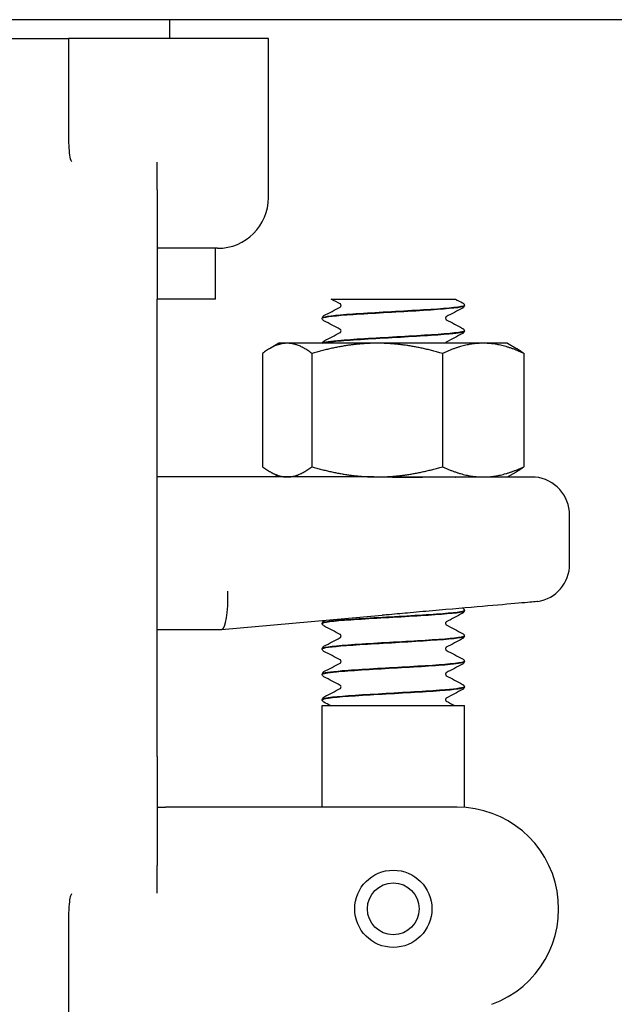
# Model space of a CAD drawing. Header units: inches. Extents: x 18 to 846, y -44 to 561.
# Tile 536 of 637: x 762 to 763.47, y 225.78 to 228.21. Entities that reach past the tile are written whole.
import ezdxf

# ---------------------------------------------------------------- set-up
doc = ezdxf.new("R2010")
doc.units = ezdxf.units.IN
doc.header["$LTSCALE"] = 24
doc.header["$MEASUREMENT"] = 0
doc.layers.add('Visible (ANSI)', color=7, linetype='Continuous', lineweight=30)

msp = doc.modelspace()

# ---------------------------------------------------------------- linework, layer by layer
at = {"layer": 'Visible (ANSI)'}
for p, q in [((777.2367, 228.2065), (758.2367, 228.2065)), ((762.37368, 228.1605), (762.37368, 228.2065)), ((761.87368, 228.1605), (762.12368, 228.1605)), ((762.12984, 228.1605), (762.12368, 228.1605)), ((762.12368, 228.1605), (762.12368, 228.02655)), ((762.61618, 228.1605), (762.12984, 228.1605)), ((762.61618, 227.769), (762.61618, 228.1605)), ((762.12368, 228.02655), (762.12368, 227.93405)), ((762.34243, 227.78759), (762.34243, 227.85568)), ((762.34243, 227.78759), (762.34243, 227.519)), ((762.49118, 227.644), (762.34243, 227.644)), ((762.48618, 227.519), (762.48618, 227.644)), ((762.34243, 226.394), (762.34243, 227.519)), ((762.48618, 227.519), (762.34243, 227.519)), ((762.77058, 227.519), (762.85814, 227.519)), ((762.85814, 227.519), (762.92404, 227.519)), ((762.92404, 227.519), (762.98985, 227.519)), ((762.98985, 227.519), (763.07669, 227.519)), ((763.09868, 227.50302), (763.09868, 227.50364)), ((762.74868, 227.47174), (762.74868, 227.47236)), ((763.09868, 227.44046), (763.09868, 227.44108)), ((762.64218, 227.4105), (762.62036, 227.3979)), ((762.66244, 227.4105), (762.64218, 227.4105)), ((762.88386, 227.4105), (762.66244, 227.4105)), ((763.14511, 227.4105), (762.88386, 227.4105)), ((763.20518, 227.4105), (763.14511, 227.4105)), ((763.20518, 227.4105), (763.22701, 227.3979)), ((762.60191, 227.38536), (762.60191, 227.10664)), ((762.72297, 227.38536), (762.72297, 227.10664)), ((763.04475, 227.38536), (763.04475, 227.10664)), ((763.24546, 227.38536), (763.24546, 227.10664)), ((762.87582, 227.0815), (762.34243, 227.0815)), ((762.64218, 227.0815), (762.62036, 227.0941)), ((762.87582, 227.0815), (762.88386, 227.0815)), ((762.88386, 227.0815), (763.14511, 227.0815)), ((763.27278, 227.08111), (762.99567, 227.08111)), ((763.14511, 227.0815), (763.20518, 227.0815)), ((763.20518, 227.0815), (763.22701, 227.0941)), ((763.35793, 226.86741), (763.35793, 226.98775)), ((762.50085, 226.70652), (762.89627, 226.74111)), ((763.09868, 226.75227), (763.09868, 226.75289)), ((762.74868, 226.72099), (762.74868, 226.72161)), ((762.34243, 226.7065), (762.50068, 226.7065)), ((762.50085, 226.70652), (762.50068, 226.7065)), ((763.09868, 226.68971), (763.09868, 226.69033)), ((762.74868, 226.65843), (762.74868, 226.65905)), ((763.09868, 226.62715), (763.09868, 226.62777)), ((762.74868, 226.59587), (762.74868, 226.59649)), ((763.09868, 226.56459), (763.09868, 226.56521)), ((762.74868, 226.5333), (762.74868, 226.53393)), ((762.74868, 226.519), (763.09868, 226.519)), ((762.74868, 226.269), (762.74868, 226.519)), ((763.09868, 226.26837), (763.09868, 226.519)), ((762.34243, 226.394), (762.34243, 226.12541)), ((762.34243, 226.269), (762.36278, 226.269)), ((762.5476, 226.269), (762.36278, 226.269)), ((763.08086, 226.269), (762.5476, 226.269)), ((762.34243, 226.05732), (762.34243, 226.12541)), ((762.12368, 225.97895), (762.12368, 225.88646)), ((762.12368, 225.88646), (762.12368, 225.45924))]:
    msp.add_line(p, q, dxfattribs=at)
for radius in [0.095, 0.06375]:
    msp.add_circle((762.92368, 226.019), radius, dxfattribs=at)
for centre, radius, start, end in [((762.49118, 227.769), 0.125, 270, 0), ((763.26418, 226.98775), 0.09375, 0, 84.74141), ((763.26418, 226.86741), 0.09375, 279.08773, 0), ((763.08086, 226.019), 0.25, 290, 90)]:
    msp.add_arc(centre, radius, start, end, dxfattribs=at)
msp.add_ellipse((762.49659, 226.80025), major_axis=(0.00409, -0.09375), ratio=0.2058405, start_param=0.0089869, end_param=1.5618094, dxfattribs=at)
for points, knots in [([(762.12368, 227.93405), (762.12368, 227.92324), (762.12384, 227.91307), (762.12452, 227.89454), (762.12501, 227.88619), (762.12672, 227.87017), (762.12787, 227.86466), (762.12925, 227.8615), (762.12936, 227.86126), (762.12949, 227.86102)], [0, 0, 0, 0, 0.09469213, 0.09469213, 0.18700728, 0.18700728, 0.29404594, 0.29404594, 0.30156032, 0.30156032, 0.30156032, 0.30156032]), ([(762.12949, 227.86102), (762.13011, 227.85982), (762.13076, 227.85864), (762.13145, 227.85745), (762.13147, 227.85741), (762.1315, 227.85736)], [-0.020804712, -0.020804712, -0.020804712, -0.020804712, 0, 0, 0.000806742, 0.000806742, 0.000806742, 0.000806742]), ([(763.09841, 227.50367), (763.09855, 227.50261), (763.09576, 227.50154), (763.08992, 227.50048), (763.07297, 227.49739), (763.0307, 227.49431), (762.97928, 227.49122), (762.92788, 227.48814), (762.86855, 227.48505), (762.82399, 227.48197), (762.77945, 227.47889), (762.75072, 227.4758), (762.7488, 227.47272), (762.74872, 227.4726), (762.74869, 227.47248), (762.74869, 227.47236)], [1.5680873, 1.5680873, 1.5680873, 1.5680873, 1.888606, 1.888606, 1.888606, 2.8182842, 2.8182842, 2.8182842, 3.7476993, 3.7476993, 3.7476993, 4.6768539, 4.6768539, 4.6768539, 4.712389, 4.712389, 4.712389, 4.712389]), ([(762.74871, 227.47172), (762.74874, 227.47457), (762.77116, 227.47742), (762.80901, 227.48027), (762.84961, 227.48333), (762.90701, 227.48638), (762.95961, 227.48944), (763.01263, 227.49252), (763.05952, 227.49561), (763.08236, 227.49869), (763.09307, 227.50013), (763.09838, 227.50158), (763.09836, 227.50302)], [-10.9982833, -10.9982833, -10.9982833, -10.9982833, -10.1393382, -10.1393382, -10.1393382, -9.2180099, -9.2180099, -9.2180099, -8.289328, -8.289328, -8.289328, -7.8539816, -7.8539816, -7.8539816, -7.8539816]), ([(762.79502, 227.50333), (762.79502, 227.50454), (762.79452, 227.50566), (762.79373, 227.50674), (762.79344, 227.50695), (762.79323, 227.5071), (762.7932, 227.50712), (762.7932, 227.50712)], [0, 0, 0, 0, 0.02017106, 0.02017106, 0.036592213, 0.036592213, 0.045399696, 0.045399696, 0.045399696, 0.045399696]), ([(762.79323, 227.49956), (762.79329, 227.4996), (762.79346, 227.49971), (762.79397, 227.50025), (762.79428, 227.50063), (762.79482, 227.50177), (762.79502, 227.50255), (762.79502, 227.50333)], [0.008751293, 0.008751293, 0.008751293, 0.008751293, 0.024017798, 0.024017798, 0.03673453, 0.03673453, 0.049915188, 0.049915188, 0.049915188, 0.049915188]), ([(763.09448, 227.50968), (763.09519, 227.5093), (763.09595, 227.50885), (763.0972, 227.50756), (763.09764, 227.507), (763.09837, 227.50554), (763.09864, 227.50462), (763.09868, 227.50367)], [0, 0, 0, 0, 0.024898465, 0.024898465, 0.037820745, 0.037820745, 0.051208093, 0.051208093, 0.051208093, 0.051208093]), ([(763.09868, 227.503), (763.09862, 227.50172), (763.09815, 227.50052), (763.09704, 227.49886), (763.09645, 227.49832), (763.09541, 227.49751), (763.09494, 227.49723), (763.09448, 227.49699)], [0, 0, 0, 0, 0.017960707, 0.017960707, 0.035135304, 0.035135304, 0.051182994, 0.051182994, 0.051182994, 0.051182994]), ([(762.74869, 227.47239), (762.74875, 227.47367), (762.74922, 227.47487), (762.75033, 227.47653), (762.75092, 227.47707), (762.75196, 227.47787), (762.75243, 227.47816), (762.75289, 227.4784)], [0, 0, 0, 0, 0.017960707, 0.017960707, 0.035135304, 0.035135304, 0.051182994, 0.051182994, 0.051182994, 0.051182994]), ([(762.75289, 227.46571), (762.75218, 227.46608), (762.75142, 227.46654), (762.75017, 227.46782), (762.74973, 227.46839), (762.749, 227.46984), (762.74873, 227.47076), (762.74869, 227.47172)], [0, 0, 0, 0, 0.024898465, 0.024898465, 0.037820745, 0.037820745, 0.051208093, 0.051208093, 0.051208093, 0.051208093]), ([(763.05414, 227.47583), (763.05408, 227.47579), (763.05391, 227.47568), (763.0534, 227.47514), (763.05309, 227.47476), (763.05255, 227.47362), (763.05235, 227.47284), (763.05235, 227.47205)], [0.008751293, 0.008751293, 0.008751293, 0.008751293, 0.024017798, 0.024017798, 0.03673453, 0.03673453, 0.049915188, 0.049915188, 0.049915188, 0.049915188]), ([(763.05235, 227.47205), (763.05235, 227.47085), (763.05285, 227.46973), (763.05364, 227.46865), (763.05393, 227.46843), (763.05414, 227.46828), (763.05417, 227.46827), (763.05417, 227.46827)], [0, 0, 0, 0, 0.02017106, 0.02017106, 0.036592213, 0.036592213, 0.045399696, 0.045399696, 0.045399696, 0.045399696]), ([(762.79502, 227.44077), (762.79502, 227.44198), (762.79452, 227.4431), (762.79373, 227.44418), (762.79344, 227.44439), (762.79323, 227.44454), (762.7932, 227.44456), (762.7932, 227.44456)], [0, 0, 0, 0, 0.02017106, 0.02017106, 0.036592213, 0.036592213, 0.045399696, 0.045399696, 0.045399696, 0.045399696]), ([(763.09448, 227.44712), (763.09519, 227.44674), (763.09595, 227.44629), (763.0972, 227.445), (763.09764, 227.44444), (763.09837, 227.44298), (763.09864, 227.44206), (763.09868, 227.44111)], [0, 0, 0, 0, 0.024898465, 0.024898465, 0.037820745, 0.037820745, 0.051208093, 0.051208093, 0.051208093, 0.051208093]), ([(763.09837, 227.44111), (763.09837, 227.43932), (763.09016, 227.43753), (763.07406, 227.43574), (763.04637, 227.43266), (762.99602, 227.42958), (762.94219, 227.4265), (762.88838, 227.42342), (762.83238, 227.42034), (762.79553, 227.41726), (762.76857, 227.41501), (762.75233, 227.41275), (762.74932, 227.4105)], [7.8512726, 7.8512726, 7.8512726, 7.8512726, 8.3909221, 8.3909221, 8.3909221, 9.318815, 9.318815, 9.318815, 10.2464637, 10.2464637, 10.2464637, 10.9251619, 10.9251619, 10.9251619, 10.9251619]), ([(762.75055, 227.4105), (762.75442, 227.41215), (762.76517, 227.4138), (762.78224, 227.41545), (762.81404, 227.41852), (762.86698, 227.42159), (762.92097, 227.42467), (762.97486, 227.42773), (763.02854, 227.4308), (763.06168, 227.43387), (763.08544, 227.43606), (763.09826, 227.43826), (763.09847, 227.44046)], [-17.1459793, -17.1459793, -17.1459793, -17.1459793, -16.649142, -16.649142, -16.649142, -15.7234774, -15.7234774, -15.7234774, -14.7994931, -14.7994931, -14.7994931, -14.1371669, -14.1371669, -14.1371669, -14.1371669]), ([(762.79323, 227.437), (762.79329, 227.43703), (762.79346, 227.43715), (762.79397, 227.43768), (762.79428, 227.43807), (762.79482, 227.4392), (762.79502, 227.43998), (762.79502, 227.44077)], [0.008751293, 0.008751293, 0.008751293, 0.008751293, 0.024017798, 0.024017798, 0.03673453, 0.03673453, 0.049915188, 0.049915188, 0.049915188, 0.049915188]), ([(763.09868, 227.44043), (763.09862, 227.43916), (763.09815, 227.43796), (763.09704, 227.4363), (763.09645, 227.43575), (763.09541, 227.43495), (763.09494, 227.43467), (763.09448, 227.43443)], [0, 0, 0, 0, 0.017960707, 0.017960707, 0.035135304, 0.035135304, 0.051182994, 0.051182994, 0.051182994, 0.051182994]), ([(762.74876, 227.4105), (762.74892, 227.41152), (762.74932, 227.41246), (762.75033, 227.41396), (762.75092, 227.41451), (762.75196, 227.41531), (762.75243, 227.41559), (762.75289, 227.41583)], [0.003203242, 0.003203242, 0.003203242, 0.003203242, 0.017960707, 0.017960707, 0.035135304, 0.035135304, 0.051182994, 0.051182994, 0.051182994, 0.051182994]), ([(763.05414, 227.41326), (763.05408, 227.41323), (763.05391, 227.41311), (763.0534, 227.41258), (763.05309, 227.41219), (763.05267, 227.41131), (763.05254, 227.41092), (763.05246, 227.4105)], [0.008751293, 0.008751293, 0.008751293, 0.008751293, 0.024017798, 0.024017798, 0.03673453, 0.03673453, 0.044158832, 0.044158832, 0.044158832, 0.044158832]), ([(762.87582, 227.0815), (762.87615, 227.0815), (762.87647, 227.0815), (762.9166, 227.08149), (762.9563, 227.08111), (762.99567, 227.08111)], [-0.00244603, -0.00244603, -0.00244603, -0.00244603, 0, 0, 0.30409051, 0.30409051, 0.30409051, 0.30409051]), ([(763.27899, 226.77483), (763.27899, 226.77483), (763.27694, 226.77466), (763.2644, 226.77356), (763.24747, 226.77209), (763.19848, 226.76781), (763.16689, 226.76505), (763.09188, 226.7585), (763.04888, 226.75474), (763.00351, 226.75077)], [1.2086674, 1.2086674, 1.2086674, 1.2086674, 1.3758839, 1.3758839, 1.7193458, 1.7193458, 2.0628667, 2.0628667, 2.4173808, 2.4173808, 2.4173808, 2.4173808]), ([(762.74875, 226.72097), (762.7487, 226.72138), (762.74909, 226.72179), (762.74996, 226.7222), (762.75646, 226.72527), (762.78927, 226.72833), (762.83596, 226.7314), (762.88263, 226.73447), (762.94208, 226.73754), (762.99177, 226.74061), (763.04145, 226.74368), (763.08022, 226.74675), (763.09339, 226.74982), (763.0969, 226.75064), (763.09857, 226.75146), (763.09849, 226.75227)], [-86.396507, -86.396507, -86.396507, -86.396507, -86.2730121, -86.2730121, -86.2730121, -85.3480879, -85.3480879, -85.3480879, -84.4233738, -84.4233738, -84.4233738, -83.4988671, -83.4988671, -83.4988671, -83.2522053, -83.2522053, -83.2522053, -83.2522053]), ([(763.09863, 226.75292), (763.09868, 226.75257), (763.09839, 226.75222), (763.09776, 226.75187), (763.0922, 226.74879), (763.06007, 226.74571), (763.01362, 226.74263), (762.96721, 226.73955), (762.90762, 226.73647), (762.85754, 226.73339), (762.80751, 226.73032), (762.76815, 226.72725), (762.75442, 226.72417), (762.75062, 226.72332), (762.74881, 226.72247), (762.74889, 226.72161)], [76.966311, 76.966311, 76.966311, 76.966311, 77.0718173, 77.0718173, 77.0718173, 78.0001054, 78.0001054, 78.0001054, 78.927415, 78.927415, 78.927415, 79.8537889, 79.8537889, 79.8537889, 80.1106127, 80.1106127, 80.1106127, 80.1106127]), ([(763.00351, 226.75077), (763.00112, 226.75056), (762.99872, 226.75035), (762.98604, 226.74923), (762.97572, 226.7483), (762.94826, 226.74581), (762.93109, 226.74422), (762.90863, 226.7422), (762.9034, 226.74174), (762.89753, 226.74122), (762.8969, 226.74117), (762.89627, 226.74111)], [0.05166308, 0.05166308, 0.05166308, 0.05166308, 0.07036558, 0.07036558, 0.15060424, 0.15060424, 0.28322209, 0.28322209, 0.32342002, 0.32342002, 0.3282584, 0.3282584, 0.3282584, 0.3282584]), ([(763.09868, 226.75225), (763.09862, 226.75097), (763.09815, 226.74977), (763.09704, 226.74811), (763.09645, 226.74757), (763.09541, 226.74676), (763.09494, 226.74648), (763.09448, 226.74624)], [0, 0, 0, 0, 0.017960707, 0.017960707, 0.035135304, 0.035135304, 0.051182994, 0.051182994, 0.051182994, 0.051182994]), ([(763.0948, 226.75875), (763.09542, 226.75841), (763.09607, 226.75797), (763.0972, 226.75681), (763.09764, 226.75625), (763.09837, 226.75479), (763.09864, 226.75387), (763.09868, 226.75292)], [0.003701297, 0.003701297, 0.003701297, 0.003701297, 0.024898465, 0.024898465, 0.037820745, 0.037820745, 0.051208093, 0.051208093, 0.051208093, 0.051208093]), ([(762.74869, 226.72164), (762.74875, 226.72292), (762.74922, 226.72412), (762.75033, 226.72578), (762.75092, 226.72632), (762.75196, 226.72712), (762.75243, 226.72741), (762.75289, 226.72765)], [0, 0, 0, 0, 0.017960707, 0.017960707, 0.035135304, 0.035135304, 0.051182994, 0.051182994, 0.051182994, 0.051182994]), ([(762.75289, 226.71496), (762.75218, 226.71533), (762.75142, 226.71579), (762.75017, 226.71707), (762.74973, 226.71764), (762.749, 226.71909), (762.74873, 226.72001), (762.74869, 226.72097)], [0, 0, 0, 0, 0.024898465, 0.024898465, 0.037820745, 0.037820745, 0.051208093, 0.051208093, 0.051208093, 0.051208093]), ([(763.05414, 226.72508), (763.05408, 226.72504), (763.05391, 226.72493), (763.0534, 226.72439), (763.05309, 226.72401), (763.05255, 226.72287), (763.05235, 226.72209), (763.05235, 226.7213)], [0.008751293, 0.008751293, 0.008751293, 0.008751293, 0.024017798, 0.024017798, 0.03673453, 0.03673453, 0.049915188, 0.049915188, 0.049915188, 0.049915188]), ([(763.05235, 226.7213), (763.05235, 226.7201), (763.05285, 226.71898), (763.05364, 226.7179), (763.05393, 226.71768), (763.05414, 226.71753), (763.05417, 226.71752), (763.05417, 226.71752)], [0, 0, 0, 0, 0.02017106, 0.02017106, 0.036592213, 0.036592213, 0.045399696, 0.045399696, 0.045399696, 0.045399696]), ([(763.09843, 226.69036), (763.09857, 226.68936), (763.09611, 226.68836), (763.09094, 226.68736), (763.07512, 226.6843), (763.03422, 226.68124), (762.98368, 226.67818), (762.93317, 226.67512), (762.87421, 226.67206), (762.829, 226.669), (762.78281, 226.66587), (762.75213, 226.66275), (762.74897, 226.65962), (762.74878, 226.65943), (762.74869, 226.65924), (762.7487, 226.65905)], [83.2494963, 83.2494963, 83.2494963, 83.2494963, 83.5507651, 83.5507651, 83.5507651, 84.4730857, 84.4730857, 84.4730857, 85.3947182, 85.3947182, 85.3947182, 86.3362347, 86.3362347, 86.3362347, 86.393798, 86.393798, 86.393798, 86.393798]), ([(762.79502, 226.69002), (762.79502, 226.69123), (762.79452, 226.69235), (762.79373, 226.69343), (762.79344, 226.69364), (762.79323, 226.69379), (762.7932, 226.69381), (762.7932, 226.69381)], [0, 0, 0, 0, 0.02017106, 0.02017106, 0.036592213, 0.036592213, 0.045399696, 0.045399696, 0.045399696, 0.045399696]), ([(763.09448, 226.69637), (763.09519, 226.69599), (763.09595, 226.69554), (763.0972, 226.69425), (763.09764, 226.69369), (763.09837, 226.69223), (763.09864, 226.69131), (763.09868, 226.69036)], [0, 0, 0, 0, 0.024898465, 0.024898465, 0.037820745, 0.037820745, 0.051208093, 0.051208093, 0.051208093, 0.051208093]), ([(762.74871, 226.6584), (762.74877, 226.66123), (762.77081, 226.66406), (762.80817, 226.66689), (762.84876, 226.66997), (762.90647, 226.67304), (762.95936, 226.67611), (763.01225, 226.67919), (763.05907, 226.68226), (763.08206, 226.68534), (763.09296, 226.68679), (763.09838, 226.68825), (763.09836, 226.68971)], [-92.6796923, -92.6796923, -92.6796923, -92.6796923, -91.8271132, -91.8271132, -91.8271132, -90.9008742, -90.9008742, -90.9008742, -89.9748609, -89.9748609, -89.9748609, -89.5353906, -89.5353906, -89.5353906, -89.5353906]), ([(762.79323, 226.68625), (762.79329, 226.68628), (762.79346, 226.6864), (762.79397, 226.68693), (762.79428, 226.68732), (762.79482, 226.68845), (762.79502, 226.68923), (762.79502, 226.69002)], [0.008751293, 0.008751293, 0.008751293, 0.008751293, 0.024017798, 0.024017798, 0.03673453, 0.03673453, 0.049915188, 0.049915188, 0.049915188, 0.049915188]), ([(763.09868, 226.68968), (763.09862, 226.68841), (763.09815, 226.68721), (763.09704, 226.68555), (763.09645, 226.685), (763.09541, 226.6842), (763.09494, 226.68392), (763.09448, 226.68368)], [0, 0, 0, 0, 0.017960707, 0.017960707, 0.035135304, 0.035135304, 0.051182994, 0.051182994, 0.051182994, 0.051182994]), ([(762.74869, 226.65908), (762.74875, 226.66035), (762.74922, 226.66155), (762.75033, 226.66321), (762.75092, 226.66376), (762.75196, 226.66456), (762.75243, 226.66484), (762.75289, 226.66508)], [0, 0, 0, 0, 0.017960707, 0.017960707, 0.035135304, 0.035135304, 0.051182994, 0.051182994, 0.051182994, 0.051182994]), ([(762.75289, 226.6524), (762.75218, 226.65277), (762.75142, 226.65322), (762.75017, 226.65451), (762.74973, 226.65507), (762.749, 226.65653), (762.74873, 226.65745), (762.74869, 226.6584)], [0, 0, 0, 0, 0.024898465, 0.024898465, 0.037820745, 0.037820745, 0.051208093, 0.051208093, 0.051208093, 0.051208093]), ([(763.05414, 226.66251), (763.05408, 226.66248), (763.05391, 226.66236), (763.0534, 226.66183), (763.05309, 226.66144), (763.05255, 226.66031), (763.05235, 226.65953), (763.05235, 226.65874)], [0.008751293, 0.008751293, 0.008751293, 0.008751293, 0.024017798, 0.024017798, 0.03673453, 0.03673453, 0.049915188, 0.049915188, 0.049915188, 0.049915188]), ([(763.05235, 226.65874), (763.05235, 226.65753), (763.05285, 226.65641), (763.05364, 226.65534), (763.05393, 226.65512), (763.05414, 226.65497), (763.05417, 226.65495), (763.05417, 226.65495)], [0, 0, 0, 0, 0.02017106, 0.02017106, 0.036592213, 0.036592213, 0.045399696, 0.045399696, 0.045399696, 0.045399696]), ([(763.09836, 226.6278), (763.09838, 226.62605), (763.09059, 226.6243), (763.07523, 226.62256), (763.04822, 226.61948), (762.99848, 226.61641), (762.94488, 226.61334), (762.89138, 226.61027), (762.83529, 226.6072), (762.79783, 226.60414), (762.7667, 226.60159), (762.74904, 226.59904), (762.74878, 226.59649)], [89.5326816, 89.5326816, 89.5326816, 89.5326816, 90.0591077, 90.0591077, 90.0591077, 90.9847722, 90.9847722, 90.9847722, 91.9087566, 91.9087566, 91.9087566, 92.6769833, 92.6769833, 92.6769833, 92.6769833]), ([(762.74892, 226.59584), (762.74902, 226.59798), (762.76104, 226.60013), (762.78362, 226.60227), (762.81606, 226.60535), (762.86955, 226.60843), (762.92367, 226.61151), (762.97779, 226.61459), (763.03126, 226.61767), (763.06372, 226.62074), (763.08622, 226.62288), (763.09825, 226.62501), (763.09845, 226.62715)], [-98.9628776, -98.9628776, -98.9628776, -98.9628776, -98.3173276, -98.3173276, -98.3173276, -97.3894346, -97.3894346, -97.3894346, -96.461786, -96.461786, -96.461786, -95.8185759, -95.8185759, -95.8185759, -95.8185759]), ([(762.79502, 226.62746), (762.79502, 226.62867), (762.79452, 226.62979), (762.79373, 226.63086), (762.79344, 226.63108), (762.79323, 226.63123), (762.7932, 226.63125), (762.7932, 226.63125)], [0, 0, 0, 0, 0.02017106, 0.02017106, 0.036592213, 0.036592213, 0.045399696, 0.045399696, 0.045399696, 0.045399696]), ([(762.79323, 226.62369), (762.79329, 226.62372), (762.79346, 226.62384), (762.79397, 226.62437), (762.79428, 226.62475), (762.79482, 226.62589), (762.79502, 226.62667), (762.79502, 226.62746)], [0.008751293, 0.008751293, 0.008751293, 0.008751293, 0.024017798, 0.024017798, 0.03673453, 0.03673453, 0.049915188, 0.049915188, 0.049915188, 0.049915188]), ([(763.09448, 226.6338), (763.09519, 226.63343), (763.09595, 226.63298), (763.0972, 226.63169), (763.09764, 226.63113), (763.09837, 226.62967), (763.09864, 226.62875), (763.09868, 226.6278)], [0, 0, 0, 0, 0.024898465, 0.024898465, 0.037820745, 0.037820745, 0.051208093, 0.051208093, 0.051208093, 0.051208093]), ([(763.09868, 226.62712), (763.09862, 226.62585), (763.09815, 226.62465), (763.09704, 226.62299), (763.09645, 226.62244), (763.09541, 226.62164), (763.09494, 226.62136), (763.09448, 226.62112)], [0, 0, 0, 0, 0.017960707, 0.017960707, 0.035135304, 0.035135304, 0.051182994, 0.051182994, 0.051182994, 0.051182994]), ([(762.74869, 226.59652), (762.74875, 226.59779), (762.74922, 226.59899), (762.75033, 226.60065), (762.75092, 226.6012), (762.75196, 226.602), (762.75243, 226.60228), (762.75289, 226.60252)], [0, 0, 0, 0, 0.017960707, 0.017960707, 0.035135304, 0.035135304, 0.051182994, 0.051182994, 0.051182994, 0.051182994]), ([(762.75289, 226.58983), (762.75218, 226.59021), (762.75142, 226.59066), (762.75017, 226.59195), (762.74973, 226.59251), (762.749, 226.59397), (762.74873, 226.59489), (762.74869, 226.59584)], [0, 0, 0, 0, 0.024898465, 0.024898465, 0.037820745, 0.037820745, 0.051208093, 0.051208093, 0.051208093, 0.051208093]), ([(763.05414, 226.59995), (763.05408, 226.59992), (763.05391, 226.5998), (763.0534, 226.59927), (763.05309, 226.59888), (763.05255, 226.59774), (763.05235, 226.59697), (763.05235, 226.59618)], [0.008751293, 0.008751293, 0.008751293, 0.008751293, 0.024017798, 0.024017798, 0.03673453, 0.03673453, 0.049915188, 0.049915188, 0.049915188, 0.049915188]), ([(763.05235, 226.59618), (763.05235, 226.59497), (763.05285, 226.59385), (763.05364, 226.59277), (763.05393, 226.59256), (763.05414, 226.59241), (763.05417, 226.59239), (763.05417, 226.59239)], [0, 0, 0, 0, 0.02017106, 0.02017106, 0.036592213, 0.036592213, 0.045399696, 0.045399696, 0.045399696, 0.045399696]), ([(763.09448, 226.57124), (763.09519, 226.57087), (763.09595, 226.57041), (763.0972, 226.56913), (763.09764, 226.56856), (763.09837, 226.56711), (763.09864, 226.56619), (763.09868, 226.56523)], [0, 0, 0, 0, 0.024898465, 0.024898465, 0.037820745, 0.037820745, 0.051208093, 0.051208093, 0.051208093, 0.051208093]), ([(762.74902, 226.53328), (762.74892, 226.53469), (762.75393, 226.53611), (762.76416, 226.53752), (762.78646, 226.54061), (762.83298, 226.5437), (762.88594, 226.54678), (762.93888, 226.54987), (762.99698, 226.55295), (763.03802, 226.55604), (763.07595, 226.55889), (763.09847, 226.56174), (763.09866, 226.56459)], [-105.2460629, -105.2460629, -105.2460629, -105.2460629, -104.8196437, -104.8196437, -104.8196437, -103.8899654, -103.8899654, -103.8899654, -102.9605503, -102.9605503, -102.9605503, -102.1017612, -102.1017612, -102.1017612, -102.1017612]), ([(763.09857, 226.56523), (763.09842, 226.56273), (763.08164, 226.56024), (763.05169, 226.55774), (763.01504, 226.55468), (762.95953, 226.55162), (762.90606, 226.54856), (762.85217, 226.54548), (762.80161, 226.5424), (762.7737, 226.53932), (762.75743, 226.53752), (762.74907, 226.53572), (762.74899, 226.53393)], [95.8158669, 95.8158669, 95.8158669, 95.8158669, 96.5689115, 96.5689115, 96.5689115, 97.4902398, 97.4902398, 97.4902398, 98.4189217, 98.4189217, 98.4189217, 98.9601686, 98.9601686, 98.9601686, 98.9601686]), ([(762.79502, 226.5649), (762.79502, 226.5661), (762.79452, 226.56722), (762.79373, 226.5683), (762.79344, 226.56851), (762.79323, 226.56867), (762.7932, 226.56868), (762.7932, 226.56868)], [0, 0, 0, 0, 0.02017106, 0.02017106, 0.036592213, 0.036592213, 0.045399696, 0.045399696, 0.045399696, 0.045399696]), ([(762.79323, 226.56112), (762.79329, 226.56116), (762.79346, 226.56127), (762.79397, 226.56181), (762.79428, 226.56219), (762.79482, 226.56333), (762.79502, 226.56411), (762.79502, 226.5649)], [0.008751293, 0.008751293, 0.008751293, 0.008751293, 0.024017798, 0.024017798, 0.03673453, 0.03673453, 0.049915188, 0.049915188, 0.049915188, 0.049915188]), ([(763.09868, 226.56456), (763.09862, 226.56328), (763.09815, 226.56208), (763.09704, 226.56042), (763.09645, 226.55988), (763.09541, 226.55908), (763.09494, 226.55879), (763.09448, 226.55855)], [0, 0, 0, 0, 0.017960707, 0.017960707, 0.035135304, 0.035135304, 0.051182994, 0.051182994, 0.051182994, 0.051182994]), ([(762.74869, 226.53395), (762.74875, 226.53523), (762.74922, 226.53643), (762.75033, 226.53809), (762.75092, 226.53863), (762.75196, 226.53944), (762.75243, 226.53972), (762.75289, 226.53996)], [0, 0, 0, 0, 0.017960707, 0.017960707, 0.035135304, 0.035135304, 0.051182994, 0.051182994, 0.051182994, 0.051182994]), ([(762.75289, 226.52727), (762.75218, 226.52765), (762.75142, 226.5281), (762.75017, 226.52939), (762.74973, 226.52995), (762.749, 226.53141), (762.74873, 226.53233), (762.74869, 226.53328)], [0, 0, 0, 0, 0.024898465, 0.024898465, 0.037820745, 0.037820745, 0.051208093, 0.051208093, 0.051208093, 0.051208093]), ([(763.05414, 226.53739), (763.05408, 226.53735), (763.05391, 226.53724), (763.0534, 226.5367), (763.05309, 226.53632), (763.05255, 226.53518), (763.05235, 226.5344), (763.05235, 226.53362)], [0.008751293, 0.008751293, 0.008751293, 0.008751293, 0.024017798, 0.024017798, 0.03673453, 0.03673453, 0.049915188, 0.049915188, 0.049915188, 0.049915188]), ([(763.05235, 226.53362), (763.05235, 226.53241), (763.05285, 226.53129), (763.05364, 226.53021), (763.05393, 226.53), (763.05414, 226.52985), (763.05417, 226.52983), (763.05417, 226.52983)], [0, 0, 0, 0, 0.02017106, 0.02017106, 0.036592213, 0.036592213, 0.045399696, 0.045399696, 0.045399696, 0.045399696]), ([(762.12949, 226.05198), (762.12922, 226.05148), (762.12902, 226.05097), (762.12679, 226.04512), (762.12498, 226.03226), (762.12383, 225.99914), (762.12368, 225.98934), (762.12368, 225.97895)], [0.01027275, 0.01027275, 0.01027275, 0.01027275, 0.01655356, 0.01655356, 0.11390533, 0.11390533, 0.15067112, 0.15067112, 0.15067112, 0.15067112]), ([(762.1315, 226.05564), (762.13147, 226.0556), (762.13145, 226.05555), (762.13076, 226.05436), (762.13011, 226.05318), (762.12949, 226.05198)], [-0.369912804, -0.369912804, -0.369912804, -0.369912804, -0.369497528, -0.369497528, -0.358790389, -0.358790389, -0.358790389, -0.358790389])]:
    msp.add_open_spline(points, degree=3, knots=knots, dxfattribs=at)
for points in [[(762.79321, 227.50712), (762.78567, 227.51108), (762.77812, 227.51504), (762.77058, 227.519)], [(763.07669, 227.519), (763.08262, 227.51589), (763.08855, 227.51278), (763.09448, 227.50968)], [(762.75289, 227.4784), (762.76634, 227.48544), (762.77979, 227.49249), (762.79323, 227.49956)], [(763.09448, 227.49699), (763.08103, 227.48995), (763.06758, 227.48289), (763.05414, 227.47583)], [(762.79321, 227.44456), (762.77978, 227.45162), (762.76634, 227.45867), (762.75289, 227.46571)], [(763.05416, 227.46827), (763.06759, 227.4612), (763.08103, 227.45416), (763.09448, 227.44712)], [(762.75289, 227.41583), (762.76634, 227.42288), (762.77979, 227.42993), (762.79323, 227.437)], [(763.09448, 227.43443), (763.08103, 227.42738), (763.06758, 227.42033), (763.05414, 227.41326)], [(763.07585, 227.0815), (763.0761, 227.08137), (763.07635, 227.08124), (763.0766, 227.08111)], [(763.09448, 226.74624), (763.08103, 226.7392), (763.06758, 226.73214), (763.05414, 226.72508)], [(762.75289, 226.72765), (762.7536, 226.72802), (762.7543, 226.72838), (762.75501, 226.72875)], [(762.79321, 226.69381), (762.77978, 226.70087), (762.76634, 226.70792), (762.75289, 226.71496)], [(763.05416, 226.71752), (763.06759, 226.71045), (763.08103, 226.70341), (763.09448, 226.69637)], [(762.75289, 226.66508), (762.76634, 226.67213), (762.77979, 226.67918), (762.79323, 226.68625)], [(763.09448, 226.68368), (763.08103, 226.67663), (763.06758, 226.66958), (763.05414, 226.66251)], [(762.79321, 226.63124), (762.77978, 226.63831), (762.76634, 226.64536), (762.75289, 226.6524)], [(763.05416, 226.65496), (763.06759, 226.64789), (763.08103, 226.64084), (763.09448, 226.6338)], [(762.75289, 226.60252), (762.76634, 226.60957), (762.77979, 226.61662), (762.79323, 226.62369)], [(763.09448, 226.62112), (763.08103, 226.61407), (763.06758, 226.60702), (763.05414, 226.59995)], [(762.79321, 226.56868), (762.77978, 226.57575), (762.76634, 226.58279), (762.75289, 226.58983)], [(763.05416, 226.59239), (763.06759, 226.58533), (763.08103, 226.57828), (763.09448, 226.57124)], [(762.75289, 226.53996), (762.76634, 226.547), (762.77979, 226.55406), (762.79323, 226.56112)], [(763.09448, 226.55855), (763.08103, 226.55151), (763.06758, 226.54446), (763.05414, 226.53739)], [(762.76867, 226.519), (762.76341, 226.52176), (762.75815, 226.52452), (762.75289, 226.52727)], [(763.05416, 226.52983), (763.06103, 226.52622), (763.06791, 226.52261), (763.07478, 226.519)]]:
    msp.add_open_spline(points, degree=3, dxfattribs=at)
for points, weights in [([(762.66244, 227.4105), (762.63434, 227.4105), (762.60191, 227.38536)], [1, 1.0379548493, 1]), ([(762.72297, 227.38536), (762.69053, 227.4105), (762.66244, 227.4105)], [1, 1.0379548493, 1]), ([(762.88386, 227.4105), (762.80919, 227.4105), (762.72297, 227.38536)], [1, 1.0379548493, 1]), ([(763.04475, 227.38536), (762.95853, 227.4105), (762.88386, 227.4105)], [1, 1.0379548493, 1]), ([(763.14511, 227.4105), (763.09853, 227.4105), (763.04475, 227.38536)], [1, 1.0379548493, 1]), ([(763.24546, 227.38536), (763.19168, 227.4105), (763.14511, 227.4105)], [1, 1.0379548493, 1]), ([(763.22701, 227.3979), (763.23592, 227.39276), (763.24546, 227.38536)], [1.01552166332, 1.01087918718, 1]), ([(762.60191, 227.10664), (762.63434, 227.0815), (762.66244, 227.0815)], [1, 1.0379548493, 1]), ([(762.66244, 227.0815), (762.69053, 227.0815), (762.72297, 227.10664)], [1, 1.0379548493, 1]), ([(762.72297, 227.10664), (762.80919, 227.0815), (762.88386, 227.0815)], [1, 1.0379548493, 1]), ([(762.88386, 227.0815), (762.95853, 227.0815), (763.04475, 227.10664)], [1, 1.0379548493, 1]), ([(763.04475, 227.10664), (763.09853, 227.0815), (763.14511, 227.0815)], [1, 1.0379548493, 1]), ([(763.14511, 227.0815), (763.19168, 227.0815), (763.24546, 227.10664)], [1, 1.0379548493, 1]), ([(763.24546, 227.10664), (763.23592, 227.09924), (763.22701, 227.0941)], [1, 1.01087918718, 1.01552166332])]:
    msp.add_rational_spline(points, weights, degree=2, dxfattribs=at)

doc.saveas('drawing.dxf')
